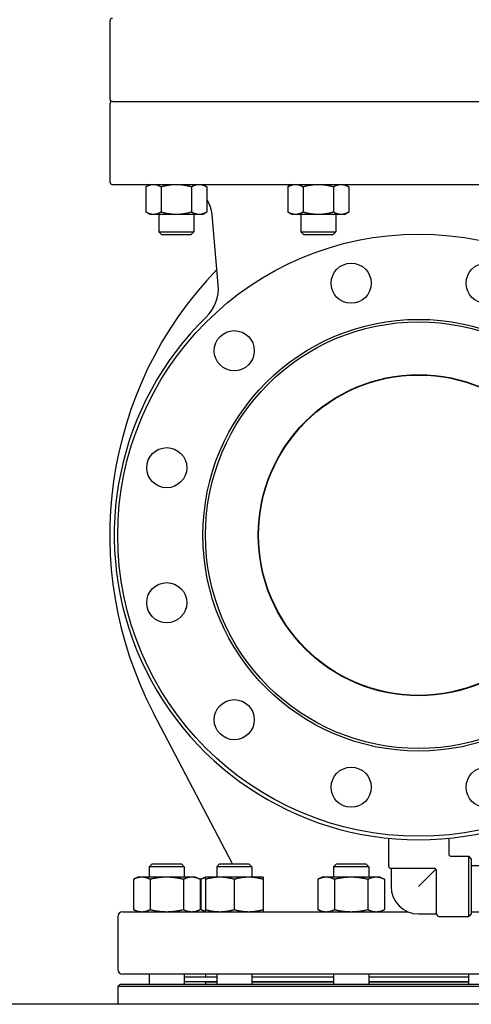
# Model space of a CAD drawing. Header units: inches. Extents: x 36 to 1719, y -84 to 1122.
# Tile 335 of 550: x 892 to 904, y 416 to 441. Entities that reach past the tile are written whole.
import ezdxf

# ---------------------------------------------------------------- set-up
doc = ezdxf.new("R2010")
doc.units = ezdxf.units.IN
doc.header["$LTSCALE"] = 48
doc.header["$MEASUREMENT"] = 0
doc.layers.add('Visible (ANSI)', color=7, linetype='Continuous', lineweight=30)

msp = doc.modelspace()

# ---------------------------------------------------------------- linework, layer by layer
at = {"layer": 'Visible (ANSI)'}
for p, q in [((894.72168, 440.60943), (894.72168, 438.66793)), ((894.72168, 438.54193), (894.72168, 436.60043)), ((894.78468, 438.60493), (910.05068, 438.60493)), ((894.78468, 438.60493), (910.05068, 438.60493)), ((894.78468, 436.53743), (910.05068, 436.53743)), ((895.72117, 436.53743), (895.61969, 436.47884)), ((895.61969, 436.47884), (895.61969, 435.84602)), ((895.99843, 436.47884), (895.99843, 435.84602)), ((896.75591, 436.47884), (896.75591, 435.84602)), ((897.03458, 436.53662), (897.13466, 436.47884)), ((897.13466, 436.47884), (897.13466, 435.84602)), ((899.25962, 436.53743), (899.15814, 436.47884)), ((899.15814, 436.47884), (899.15814, 435.84602)), ((899.53688, 436.47884), (899.53688, 435.84602)), ((900.29436, 436.47884), (900.29436, 435.84602)), ((900.57162, 436.53743), (900.6731, 436.47884)), ((900.6731, 436.47884), (900.6731, 435.84602)), ((895.72117, 435.78743), (895.61969, 435.84602)), ((895.80906, 435.78743), (895.72117, 435.78743)), ((896.37717, 435.78743), (895.80906, 435.78743)), ((895.93967, 435.78743), (895.93967, 435.35908)), ((896.94529, 435.78743), (896.37717, 435.78743)), ((896.81467, 435.78743), (896.81467, 435.35908)), ((897.03317, 435.78743), (896.94529, 435.78743)), ((897.03317, 435.78743), (897.13466, 435.84602)), ((897.42153, 434.03596), (897.26873, 435.78251)), ((899.25962, 435.78743), (899.15814, 435.84602)), ((899.34751, 435.78743), (899.25962, 435.78743)), ((899.91562, 435.78743), (899.34751, 435.78743)), ((899.47812, 435.78743), (899.47812, 435.35908)), ((900.48373, 435.78743), (899.91562, 435.78743)), ((900.35312, 435.78743), (900.35312, 435.35908)), ((900.57162, 435.78743), (900.48373, 435.78743)), ((900.57162, 435.78743), (900.6731, 435.84602)), ((896.00582, 435.29293), (895.93967, 435.35908)), ((895.93967, 435.35908), (896.81467, 435.35908)), ((896.00582, 435.29293), (896.74852, 435.29293)), ((896.74852, 435.29293), (896.81467, 435.35908)), ((899.54427, 435.29293), (899.47812, 435.35908)), ((899.47812, 435.35908), (900.35312, 435.35908)), ((899.54427, 435.29293), (900.28697, 435.29293)), ((900.28697, 435.29293), (900.35312, 435.35908)), ((897.7785, 419.60693), (895.80901, 423.36426)), ((901.66768, 420.24608), (901.66768, 419.55693)), ((903.16768, 420.24608), (903.16768, 419.85943)), ((903.23018, 419.79693), (903.66768, 419.79693)), ((903.73018, 419.73443), (903.66768, 419.79693)), ((903.66768, 418.29693), (903.66768, 419.79693)), ((903.73018, 419.73443), (903.73018, 418.35943)), ((895.77458, 419.60693), (895.70166, 419.53401)), ((896.57666, 419.53401), (895.70166, 419.53401)), ((895.70166, 419.53401), (895.70166, 419.27593)), ((895.77458, 419.60693), (896.50375, 419.60693)), ((896.50375, 419.60693), (896.57666, 419.53401)), ((896.57666, 419.53401), (896.57666, 419.27593)), ((897.4569, 419.60693), (897.38399, 419.53401)), ((898.25899, 419.53401), (897.38399, 419.53401)), ((897.38399, 419.53401), (897.38399, 419.27593)), ((897.4569, 419.60693), (898.18607, 419.60693)), ((898.18607, 419.60693), (898.25899, 419.53401)), ((898.25899, 419.53401), (898.25899, 419.27593)), ((900.37077, 419.60693), (900.29786, 419.53401)), ((901.17286, 419.53401), (900.29786, 419.53401)), ((900.29786, 419.53401), (900.29786, 419.27593)), ((900.37077, 419.60693), (901.09994, 419.60693)), ((901.09994, 419.60693), (901.17286, 419.53401)), ((901.17286, 419.53401), (901.17286, 419.27593)), ((901.73018, 419.49443), (901.73018, 419.04693)), ((902.80268, 419.49443), (901.73018, 419.49443)), ((903.73542, 419.60693), (903.73018, 419.60169)), ((903.73018, 419.57193), (908.60518, 419.57193)), ((895.42016, 419.27593), (895.30893, 419.22406)), ((895.51649, 419.27593), (895.42016, 419.27593)), ((896.13916, 419.27593), (895.51649, 419.27593)), ((896.76184, 419.27593), (896.13916, 419.27593)), ((896.85816, 419.27593), (896.76184, 419.27593)), ((896.85816, 419.27593), (896.96939, 419.22406)), ((897.10249, 419.27593), (896.99126, 419.22406)), ((897.46199, 419.27593), (897.10249, 419.27593)), ((898.18099, 419.27593), (897.46199, 419.27593)), ((898.54049, 419.27593), (898.18099, 419.27593)), ((900.01636, 419.27593), (899.90513, 419.22406)), ((900.11269, 419.27593), (900.01636, 419.27593)), ((900.73536, 419.27593), (900.11269, 419.27593)), ((901.35803, 419.27593), (900.73536, 419.27593)), ((901.45436, 419.27593), (901.35803, 419.27593)), ((901.45436, 419.27593), (901.56559, 419.22406)), ((902.84688, 419.47612), (902.41768, 419.04693)), ((902.86518, 418.35943), (902.86518, 419.43193)), ((895.30893, 419.22406), (895.30893, 418.46879)), ((895.72405, 419.22406), (895.72405, 418.46879)), ((896.55428, 419.22406), (896.55428, 418.46879)), ((896.96939, 419.22406), (896.96939, 418.46879)), ((896.99126, 419.22406), (896.99126, 418.46879)), ((897.10249, 419.22406), (897.10249, 418.46879)), ((897.82149, 419.22406), (897.82149, 418.46879)), ((898.54049, 419.22406), (898.54049, 418.46879)), ((899.90513, 419.22406), (899.90513, 418.46879)), ((900.32024, 419.22406), (900.32024, 418.46879)), ((901.15047, 419.22406), (901.15047, 418.46879)), ((901.56559, 419.22406), (901.56559, 418.46879)), ((894.91768, 418.29193), (894.91768, 416.98193)), ((895.04268, 418.41693), (902.14244, 418.41693)), ((895.42016, 418.41693), (895.30893, 418.46879)), ((896.85816, 418.41693), (896.96939, 418.46879)), ((897.10249, 418.41693), (896.99126, 418.46879)), ((900.01636, 418.41693), (899.90513, 418.46879)), ((901.45436, 418.41693), (901.56559, 418.46879)), ((902.41768, 418.35943), (902.86518, 418.35943)), ((902.92768, 418.29693), (903.66768, 418.29693)), ((903.73018, 418.35943), (903.66768, 418.29693)), ((903.73018, 418.41693), (908.66768, 418.41693)), ((909.79268, 416.85693), (895.04268, 416.85693)), ((895.70166, 416.85693), (895.70166, 416.61193)), ((896.57666, 416.85693), (896.57666, 416.61193)), ((896.57666, 416.79693), (897.38399, 416.79693)), ((897.10768, 416.85693), (897.10768, 416.79693)), ((897.38399, 416.85693), (897.38399, 416.61193)), ((898.25899, 416.85693), (898.25899, 416.61193)), ((898.25899, 416.79693), (900.29786, 416.79693)), ((900.29786, 416.85693), (900.29786, 416.61193)), ((901.17286, 416.85693), (901.17286, 416.61193)), ((901.17286, 416.79693), (903.66251, 416.79693)), ((903.66251, 416.85693), (903.66251, 416.61193)), ((894.98018, 416.61193), (894.91768, 416.54943)), ((909.91768, 416.54943), (894.91768, 416.54943)), ((894.91768, 416.54943), (894.91768, 416.10943)), ((894.98018, 416.61193), (909.85518, 416.61193)), ((896.57666, 416.67693), (897.38399, 416.67693)), ((897.10768, 416.67193), (897.10768, 416.61193)), ((897.10768, 416.67193), (897.38399, 416.67193)), ((897.22768, 416.67693), (897.22768, 416.67193)), ((898.25899, 416.67693), (900.29786, 416.67693)), ((898.25899, 416.67193), (900.29786, 416.67193)), ((901.17286, 416.67693), (903.66251, 416.67693)), ((901.17286, 416.67193), (903.66251, 416.67193)), ((1025.91768, 416.10943), (748.91768, 416.10943))]:
    msp.add_line(p, q, dxfattribs=at)
for centre, radius in [((902.41768, 427.79693), 7.5), ((900.73536, 434.07545), 0.5), ((904.10001, 434.07545), 0.5), ((902.41768, 427.79693), 5.378), ((902.41768, 427.79693), 5.315), ((897.82149, 432.39312), 0.5), ((902.41768, 427.79693), 4), ((902.41768, 427.79693), 3.99), ((896.13916, 429.47925), 0.5), ((896.13916, 426.1146), 0.5), ((897.82149, 423.20073), 0.5), ((900.73536, 421.51841), 0.5), ((904.10001, 421.51841), 0.5)]:
    msp.add_circle(centre, radius, dxfattribs=at)
for centre, radius, start, end in [((894.78468, 440.60943), 0.063, 90, 180), ((894.78468, 438.66793), 0.063, 180, 270), ((894.78468, 438.54193), 0.063, 90, 180), ((894.78468, 436.60043), 0.063, 180, 270), ((896.44488, 435.71043), 0.827, 5, 33.480325), ((904.26551, 427.79693), 9.54783, 136.081373, 207.662302), ((896.42534, 433.9488), 1, 314.247392, 5), ((902.41768, 427.79693), 7.588, 134.247392, 45.752608), ((903.23018, 419.85943), 0.0625, 180, 270), ((901.73018, 419.55693), 0.0625, 180, 270), ((902.80268, 419.43193), 0.0625, 0, 90), ((902.41768, 419.04693), 0.6875, 180, 270), ((895.04268, 418.29193), 0.125, 90, 180), ((902.92768, 418.35943), 0.0625, 180, 270), ((895.04268, 416.98193), 0.125, 180, 270)]:
    msp.add_arc(centre, radius, start, end, dxfattribs=at)
for points, weights in [([(895.61969, 436.47884), (895.72117, 436.53743), (895.80906, 436.53743)], [1.01001874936, 1.04314139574, 1]), ([(895.80906, 436.53743), (895.89695, 436.53743), (895.99843, 436.47884)], [1, 1.04314139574, 1.01001874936]), ([(895.99843, 436.47884), (896.2014, 436.53743), (896.37717, 436.53743)], [1.01001874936, 1.04314139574, 1]), ([(896.37717, 436.53743), (896.55295, 436.53743), (896.75591, 436.47884)], [1, 1.04314139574, 1.01001874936]), ([(896.75591, 436.47884), (896.8574, 436.53743), (896.94529, 436.53743)], [1.01001874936, 1.04314139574, 1]), ([(896.94529, 436.53743), (897.03317, 436.53743), (897.13466, 436.47884)], [1, 1.04314139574, 1.01001874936]), ([(899.15814, 436.47884), (899.25962, 436.53743), (899.34751, 436.53743)], [1.01001874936, 1.04314139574, 1]), ([(899.34751, 436.53743), (899.4354, 436.53743), (899.53688, 436.47884)], [1, 1.04314139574, 1.01001874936]), ([(899.53688, 436.47884), (899.73985, 436.53743), (899.91562, 436.53743)], [1.01001874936, 1.04314139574, 1]), ([(899.91562, 436.53743), (900.0914, 436.53743), (900.29436, 436.47884)], [1, 1.04314139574, 1.01001874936]), ([(900.29436, 436.47884), (900.39585, 436.53743), (900.48373, 436.53743)], [1.01001874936, 1.04314139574, 1]), ([(900.48373, 436.53743), (900.57162, 436.53743), (900.6731, 436.47884)], [1, 1.04314139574, 1.01001874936]), ([(895.80906, 435.78743), (895.72117, 435.78743), (895.61969, 435.84602)], [1, 1.04314139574, 1.01001874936]), ([(895.99843, 435.84602), (895.89695, 435.78743), (895.80906, 435.78743)], [1.01001874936, 1.04314139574, 1]), ([(896.37717, 435.78743), (896.2014, 435.78743), (895.99843, 435.84602)], [1, 1.04314139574, 1.01001874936]), ([(896.75591, 435.84602), (896.55295, 435.78743), (896.37717, 435.78743)], [1.01001874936, 1.04314139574, 1]), ([(896.94529, 435.78743), (896.8574, 435.78743), (896.75591, 435.84602)], [1, 1.04314139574, 1.01001874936]), ([(897.13466, 435.84602), (897.03317, 435.78743), (896.94529, 435.78743)], [1.01001874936, 1.04314139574, 1]), ([(899.34751, 435.78743), (899.25962, 435.78743), (899.15814, 435.84602)], [1, 1.04314139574, 1.01001874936]), ([(899.53688, 435.84602), (899.4354, 435.78743), (899.34751, 435.78743)], [1.01001874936, 1.04314139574, 1]), ([(899.91562, 435.78743), (899.73985, 435.78743), (899.53688, 435.84602)], [1, 1.04314139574, 1.01001874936]), ([(900.29436, 435.84602), (900.0914, 435.78743), (899.91562, 435.78743)], [1.01001874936, 1.04314139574, 1]), ([(900.48373, 435.78743), (900.39585, 435.78743), (900.29436, 435.84602)], [1, 1.04314139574, 1.01001874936]), ([(900.6731, 435.84602), (900.57162, 435.78743), (900.48373, 435.78743)], [1.01001874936, 1.04314139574, 1]), ([(895.51649, 419.27593), (895.42016, 419.27593), (895.30893, 419.22406)], [1, 1.0379548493, 1]), ([(895.72405, 419.22406), (895.61282, 419.27593), (895.51649, 419.27593)], [1, 1.0379548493, 1]), ([(896.13916, 419.27593), (895.94651, 419.27593), (895.72405, 419.22406)], [1, 1.0379548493, 1]), ([(896.55428, 419.22406), (896.33182, 419.27593), (896.13916, 419.27593)], [1, 1.0379548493, 1]), ([(896.76184, 419.27593), (896.66551, 419.27593), (896.55428, 419.22406)], [1, 1.0379548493, 1]), ([(896.96939, 419.22406), (896.85816, 419.27593), (896.76184, 419.27593)], [1, 1.0379548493, 1]), ([(897.10249, 419.2641), (897.04991, 419.25141), (896.99126, 419.22406)], [1.01895290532, 1.01965956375, 1]), ([(897.10249, 419.22406), (897.10249, 419.27593), (897.10249, 419.27593)], [1, 1.0379548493, 1]), ([(897.46199, 419.27593), (897.29514, 419.27593), (897.10249, 419.22406)], [1, 1.0379548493, 1]), ([(897.82149, 419.22406), (897.62883, 419.27593), (897.46199, 419.27593)], [1, 1.0379548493, 1]), ([(898.18099, 419.27593), (898.01414, 419.27593), (897.82149, 419.22406)], [1, 1.0379548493, 1]), ([(898.54049, 419.22406), (898.34783, 419.27593), (898.18099, 419.27593)], [1, 1.0379548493, 1]), ([(898.54049, 419.27593), (898.54049, 419.27593), (898.54049, 419.22406)], [1, 1.0379548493, 1]), ([(900.11269, 419.27593), (900.01636, 419.27593), (899.90513, 419.22406)], [1, 1.0379548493, 1]), ([(900.32024, 419.22406), (900.20901, 419.27593), (900.11269, 419.27593)], [1, 1.0379548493, 1]), ([(900.73536, 419.27593), (900.5427, 419.27593), (900.32024, 419.22406)], [1, 1.0379548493, 1]), ([(901.15047, 419.22406), (900.92801, 419.27593), (900.73536, 419.27593)], [1, 1.0379548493, 1]), ([(901.35803, 419.27593), (901.2617, 419.27593), (901.15047, 419.22406)], [1, 1.0379548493, 1]), ([(901.56559, 419.22406), (901.45436, 419.27593), (901.35803, 419.27593)], [1, 1.0379548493, 1]), ([(895.30893, 418.46879), (895.42016, 418.41693), (895.51649, 418.41693)], [1, 1.0379548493, 1]), ([(895.51649, 418.41693), (895.61282, 418.41693), (895.72405, 418.46879)], [1, 1.0379548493, 1]), ([(895.72405, 418.46879), (895.94651, 418.41693), (896.13916, 418.41693)], [1, 1.0379548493, 1]), ([(896.13916, 418.41693), (896.33182, 418.41693), (896.55428, 418.46879)], [1, 1.0379548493, 1]), ([(896.55428, 418.46879), (896.66551, 418.41693), (896.76184, 418.41693)], [1, 1.0379548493, 1]), ([(896.76184, 418.41693), (896.85816, 418.41693), (896.96939, 418.46879)], [1, 1.0379548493, 1]), ([(896.99126, 418.46879), (897.04991, 418.44145), (897.10249, 418.42875)], [1, 1.01965956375, 1.01895290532]), ([(897.10249, 418.46879), (897.29514, 418.41693), (897.46199, 418.41693)], [1, 1.0379548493, 1]), ([(897.10249, 418.41693), (897.10249, 418.41693), (897.10249, 418.46879)], [1, 1.0379548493, 1]), ([(897.46199, 418.41693), (897.62883, 418.41693), (897.82149, 418.46879)], [1, 1.0379548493, 1]), ([(897.82149, 418.46879), (898.01414, 418.41693), (898.18099, 418.41693)], [1, 1.0379548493, 1]), ([(898.18099, 418.41693), (898.34783, 418.41693), (898.54049, 418.46879)], [1, 1.0379548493, 1]), ([(898.54049, 418.46879), (898.54049, 418.41693), (898.54049, 418.41693)], [1, 1.0379548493, 1]), ([(899.90513, 418.46879), (900.01636, 418.41693), (900.11269, 418.41693)], [1, 1.0379548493, 1]), ([(900.11269, 418.41693), (900.20901, 418.41693), (900.32024, 418.46879)], [1, 1.0379548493, 1]), ([(900.32024, 418.46879), (900.5427, 418.41693), (900.73536, 418.41693)], [1, 1.0379548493, 1]), ([(900.73536, 418.41693), (900.92801, 418.41693), (901.15047, 418.46879)], [1, 1.0379548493, 1]), ([(901.15047, 418.46879), (901.2617, 418.41693), (901.35803, 418.41693)], [1, 1.0379548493, 1]), ([(901.35803, 418.41693), (901.45436, 418.41693), (901.56559, 418.46879)], [1, 1.0379548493, 1]), ([(903.73018, 418.41697), (903.73534, 418.41693), (903.74051, 418.41693)], [1.00219746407, 1.00113252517, 1])]:
    msp.add_rational_spline(points, weights, degree=2, dxfattribs=at)

doc.saveas('drawing.dxf')
